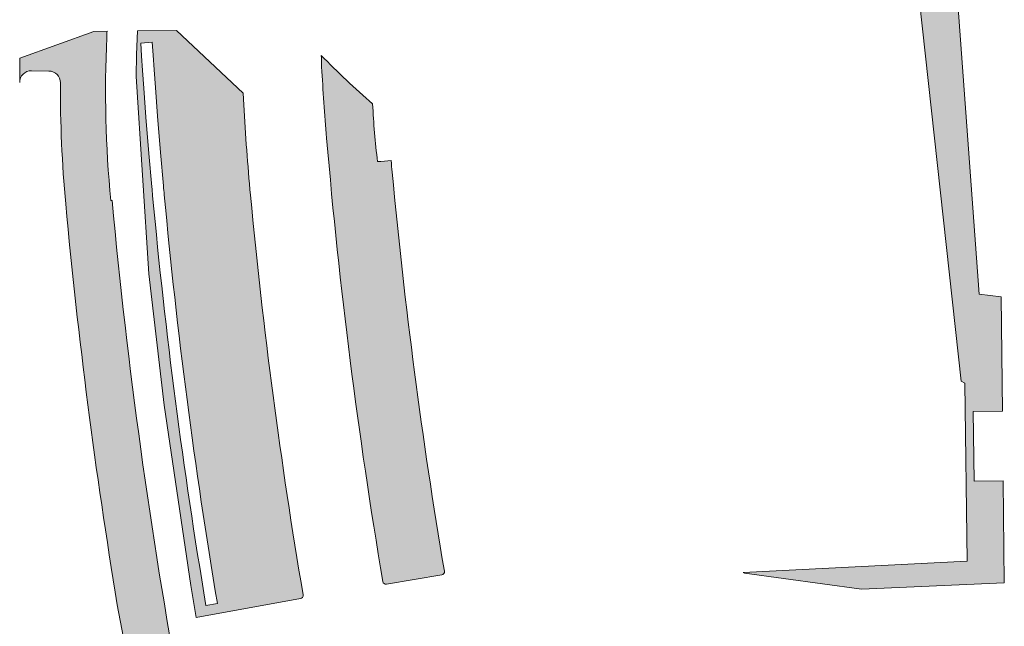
# Model space of a CAD drawing. Header units: metres. Extents: x 0 to 168310, y 0 to 462960.
# Tile 533 of 594: x 167361 to 167445, y 462812 to 462864. Entities that reach past the tile are written whole.
import ezdxf

# ---------------------------------------------------------------- set-up
doc = ezdxf.new("R2010")
doc.units = ezdxf.units.M
doc.header["$LTSCALE"] = 0.2
for name, color, linetype, lineweight in [('B_WE_GR_GRAS_BRM_RVA kruidenmengsel 2_B102-A', 141, 'Continuous', 18), ('B_WE_GR_GRAS_BRM_RVA kruidenmengsel 2_B102-G', 141, 'Continuous', 18), ('B_WE_GR_GRAS_BRM_RVA kruidenmengsel Barneveld_B116-A', 83, 'Continuous', 18), ('B_WE_GR_GRAS_BRM_RVA kruidenmengsel Barneveld_B116-G', 83, 'Continuous', 18)]:
    doc.layers.add(name, color=color, linetype=linetype, lineweight=lineweight)

msp = doc.modelspace()

# ---------------------------------------------------------------- hatches: boundary and pattern name
at = {"layer": 'B_WE_GR_GRAS_BRM_RVA kruidenmengsel 2_B102-A'}
h = msp.add_hatch(color=256, dxfattribs=at)
h.dxf.hatch_style = 1
edge = h.paths.add_edge_path()
edge.add_line((167403.3613933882, 462730.4971311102), (167403.2467600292, 462730.4616460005))
edge.add_arc((167365.1038141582, 462718.6543795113), 39.92863460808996, 17.20007181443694, 38.79665614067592)
edge.add_line((167396.2231751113, 462743.6719980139), (167391.3586081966, 462749.9571404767))
edge.add_arc((167425.0463044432, 462776.0644264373), 42.61984583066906, 196.1329053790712, 217.7749631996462, ccw=False)
edge.add_line((167384.104839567, 462764.2218037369), (167384.2201139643, 462764.2551476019))
edge.add_arc((167844.7621299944, 462892.7780064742), 478.1391782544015, 185.2871790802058, 195.5927538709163, ccw=False)
edge.add_line((167368.6572700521, 462848.7185452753), (167368.5377859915, 462848.7074228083))
edge.add_arc((167470.7183247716, 462858.2191487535), 102.6222950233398, 177.4932978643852, 185.318192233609, ccw=False)
edge.add_arc((167500.1186445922, 462856.6350850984), 132.0640963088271, 177.1343638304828, 177.3645801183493, ccw=False)
edge.add_line((167368.2196916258, 462863.2374892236), (167367.0969910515, 462863.2226063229))
edge.add_line((167367.0969910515, 462863.2226063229), (167360.7178536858, 462860.9212327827))
edge.add_line((167360.7178536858, 462860.9212327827), (167360.7178536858, 462858.8412638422))
edge.add_arc((167361.7178370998, 462858.8470233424), 1.000000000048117, 89.14434642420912, 180.3299968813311, ccw=False)
edge.add_line((167361.7327705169, 462859.8469118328), (167363.232667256, 462859.8245107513))
edge.add_arc((167363.2177338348, 462858.824622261), 1.000000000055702, -0.31747484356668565, 89.14434618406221, ccw=False)
edge.add_arc((167470.9153255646, 462858.2278655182), 106.6992450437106, 179.6825249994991, 185.2750612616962)
edge.add_arc((167845.0207559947, 462892.8137401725), 482.3999974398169, 185.2804297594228, 189.4027623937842)
edge.add_line((167369.1021469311, 462814.0023509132), (167369.8809998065, 462809.8193450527))
edge.add_line((167369.8809998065, 462809.8193450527), (167375.2247343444, 462783.9972721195))
edge.add_arc((167420.7599111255, 462793.4205239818), 46.50000000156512, 191.6920005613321, 206.4892513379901)
edge.add_arc((167340.2082864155, 462753.2778315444), 43.49999999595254, 8.579697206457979, 26.489251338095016, ccw=False)
edge.add_arc((166927.7759245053, 462691.0527815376), 460.5999999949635, 5.065192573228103, 8.579697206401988, ccw=False)
edge.add_line((167386.5772286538, 462731.7187784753), (167386.8821470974, 462728.2786321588))
edge.add_arc((167388.874336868, 462728.4552105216), 2.000000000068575, 185.0651925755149, 299.6753942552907)
edge.add_line((167389.8645080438, 462726.7175221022), (167397.7613574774, 462731.2173119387))
edge.add_arc((167399.2466142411, 462728.6107793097), 2.999999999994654, 16.719249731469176, 119.6753942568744, ccw=False)
edge.add_arc((167215.8421051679, 462673.5196180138), 194.5000000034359, 5.203270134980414, 16.71924973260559, ccw=False)
edge.add_line((167409.540614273, 462691.1587101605), (167409.7569470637, 462686.4263899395))
edge.add_line((167409.7569470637, 462686.4263899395), (167409.4201581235, 462682.2425752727))
edge.add_line((167409.4201581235, 462682.2425752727), (167409.466, 462676.2319999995))
edge.add_line((167409.466, 462676.2319999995), (167409.263, 462663.4920000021))
edge.add_line((167409.263, 462663.4920000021), (167409.263, 462662.1450031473))
edge.add_line((167409.263, 462662.1450031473), (167411.8168008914, 462662.1450031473))
edge.add_line((167411.8168008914, 462662.1450031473), (167411.8215258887, 462664.1510059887))
edge.add_line((167411.8215258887, 462664.1510059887), (167411.8725573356, 462666.1503548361))
edge.add_arc((167209.9344929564, 462672.1762323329), 202.0279511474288, 358.2907881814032, 376.7787890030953)
at = {"layer": 'B_WE_GR_GRAS_BRM_RVA kruidenmengsel 2_B102-A', "transparency": 33554687}
h = msp.add_hatch(color=256, dxfattribs=at)
h.dxf.hatch_style = 1
edge = h.paths.add_edge_path(flags=16)
edge.add_arc((167470.7160292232, 462858.2192378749), 98.00000000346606, 184.8353864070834, 185.2804674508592)
edge.add_arc((167845.0207585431, 462892.8137404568), 473.9000000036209, 185.2804674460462, 189.5595514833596)
edge.add_line((167377.7015598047, 462814.1119203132), (167376.7155163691, 462813.945431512))
edge.add_arc((167845.0207585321, 462892.8137404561), 474.8999999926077, 185.2804674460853, 189.5596024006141, ccw=False)
edge.add_arc((167470.7160292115, 462858.2192378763), 98.99999999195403, 184.8365002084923, 185.2804674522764, ccw=False)
edge.add_line((167372.0685335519, 462849.8722864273), (167371.8143876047, 462852.7452132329))
edge.add_line((167371.8143876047, 462852.7452132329), (167371.5603162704, 462855.8683443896))
edge.add_line((167371.5603162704, 462855.8683443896), (167371.3734375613, 462858.346890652))
edge.add_line((167371.3734375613, 462858.346890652), (167371.2650946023, 462859.8695866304))
edge.add_line((167371.2650946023, 462859.8695866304), (167371.1797627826, 462861.1205681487))
edge.add_line((167371.1797627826, 462861.1205681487), (167371.1078176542, 462862.2238432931))
edge.add_line((167371.1078176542, 462862.2238432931), (167372.1056982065, 462862.2889155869))
edge.add_line((167372.1056982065, 462862.2889155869), (167372.1775461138, 462861.1871313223))
edge.add_line((167372.1775461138, 462861.1871313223), (167372.2626766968, 462859.939099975))
edge.add_line((167372.2626766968, 462859.939099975), (167372.370765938, 462858.4199698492))
edge.add_line((167372.370765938, 462858.4199698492), (167372.5572634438, 462855.9464794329))
edge.add_line((167372.5572634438, 462855.9464794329), (167372.8108086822, 462852.8298152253))
edge.add_line((167372.8108086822, 462852.8298152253), (167373.0648122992, 462849.9584973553))
edge = h.paths.add_edge_path()
edge.add_arc((167384.7857654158, 462814.800978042), 0.2749999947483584, 279.5837331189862, 369.6205556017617)
edge.add_arc((167845.0207585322, 462892.8137405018), 466.5250000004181, 185.3677816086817, 189.6205545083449, ccw=False)
edge.add_arc((167567.3332660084, 462866.8606852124), 187.6274251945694, 183.0364755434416, 185.4099220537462, ccw=False)
edge.add_line((167379.9692670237, 462856.9217431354), (167379.9124876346, 462857.9206840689))
edge.add_line((167379.9124876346, 462857.9206840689), (167374.182925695, 462863.3165398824))
edge.add_line((167374.182925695, 462863.3165398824), (167370.8437767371, 462863.2722749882))
edge.add_line((167370.8437767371, 462863.2722749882), (167370.762007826, 462861.2513776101))
edge.add_line((167370.762007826, 462861.2513776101), (167370.7225170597, 462859.3583276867))
edge.add_line((167370.7225170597, 462859.3583276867), (167371.7970312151, 462842.4129043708))
edge.add_line((167371.7970312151, 462842.4129043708), (167373.1349952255, 462831.1300234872))
edge.add_line((167373.1349952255, 462831.1300234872), (167375.4166098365, 462815.65854949))
edge.add_line((167375.4166098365, 462815.65854949), (167375.8766046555, 462812.9113295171))
edge.add_line((167375.8766046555, 462812.9113295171), (167384.8315498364, 462814.5298161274))
h = msp.add_hatch(color=256, dxfattribs=at)
h.dxf.hatch_style = 1
edge = h.paths.add_edge_path()
edge.add_arc((167592.6253204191, 462871.4583439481), 206.2827237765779, 183.1358583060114, 184.8363145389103)
edge.add_arc((167850.7833955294, 462893.5446677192), 465.3838070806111, 184.8661739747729, 189.5913029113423)
edge.add_arc((167392.181092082, 462816.0496442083), 0.2800000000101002, 189.6211557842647, 279.583732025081)
edge.add_line((167392.2277089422, 462815.7735520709), (167396.9607180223, 462816.5726984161))
edge.add_arc((167396.9141011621, 462816.8487905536), 0.2800000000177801, 279.5837320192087, 369.6215510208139)
edge.add_arc((167844.0860456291, 462892.674040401), 453.2750864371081, 185.2568726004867, 189.6238885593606, ccw=False)
edge.add_arc((167405.7300170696, 462852.9145971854), 13.13239983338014, 183.3794011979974, 187.746417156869, ccw=False)
edge.add_arc((167390.8239189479, 462867.4562758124), 15.4208068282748, 272.3231733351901, 276.69018929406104, ccw=False)
edge.add_arc((167456.2175014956, 462860.0081319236), 65.25579053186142, 182.6394487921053, 187.0064647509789, ccw=False)
edge.add_arc((167443.4873751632, 462917.1383300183), 79.79930563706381, 224.5345597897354, 228.9015757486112, ccw=False)
edge.add_arc((167373.539956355, 462860.0533483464), 13.1120761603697, 0.526821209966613, 4.893837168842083, ccw=False)
at = {"layer": 'B_WE_GR_GRAS_BRM_RVA kruidenmengsel Barneveld_B116-A', "transparency": 33554687}
h = msp.add_hatch(color=256, dxfattribs=at)
h.dxf.hatch_style = 1
h.paths.add_polyline_path([(167440.5288646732, 462875.7674730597), (167440.5211081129, 462875.7627095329), (167440.4905250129, 462875.7437809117), (167440.4598814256, 462875.724667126), (167440.4291767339, 462875.705366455), (167440.3984102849, 462875.6858771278), (167440.3675814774, 462875.6661974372), (167440.3366896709, 462875.6463256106), (167440.3057342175, 462875.6262599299), (167440.2747144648, 462875.605998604), (167440.2436298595, 462875.5855399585), (167440.2124796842, 462875.5648821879), (167440.1812633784, 462875.5440235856), (167440.149980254, 462875.5229623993), (167440.1186296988, 462875.5016968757), (167440.087211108, 462875.4802252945), (167440.0557238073, 462875.458545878), (167440.0241671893, 462875.4366569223), (167439.9925406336, 462875.4145566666), (167439.9608434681, 462875.3922433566), (167439.9290751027, 462875.3697152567), (167439.8972348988, 462875.3469706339), (167439.865322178, 462875.3240077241), (167439.8333363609, 462875.3008248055), (167439.8012768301, 462875.277420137), (167439.7691428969, 462875.2537919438), (167439.7369339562, 462875.2299384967), (167439.7046494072, 462875.2058580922), (167439.6722885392, 462875.1815488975), (167439.6398508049, 462875.1570092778), (167439.6073355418, 462875.1322374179), (167439.5747420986, 462875.1072316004), (167439.5420698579, 462875.081990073), (167439.5093181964, 462875.0565110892), (167439.4764864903, 462875.0307929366), (167439.4435740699, 462875.0048338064), (167439.4105803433, 462874.9786320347), (167439.3775046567, 462874.9521858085), (167439.3443463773, 462874.9254934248), (167439.3111048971, 462874.8985531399), (167439.277779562, 462874.8713631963), (167439.2443697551, 462874.8439218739), (167439.2108748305, 462874.8162273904), (167439.1772941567, 462874.7882780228), (167439.1436271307, 462874.7600720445), (167439.1098730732, 462874.7316076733), (167439.0760313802, 462874.7028832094), (167439.0421014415, 462874.6738969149), (167439.0080825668, 462874.6446469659), (167438.9739741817, 462874.6151316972), (167438.9397756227, 462874.5853493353), (167438.9054862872, 462874.5552981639), (167438.8711054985, 462874.5249764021), (167438.836632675, 462874.4943823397), (167438.8020671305, 462874.4635141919), (167438.7674083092, 462874.4323702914), (167438.7326554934, 462874.4009487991), (167438.6978081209, 462874.36924804), (167438.6628655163, 462874.3372662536), (167438.6278270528, 462874.3050016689), (167438.5926921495, 462874.2724525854), (167438.5574601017, 462874.2396172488), (167438.5221303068, 462874.2064938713), (167438.4867021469, 462874.1730807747), (167438.4511749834, 462874.1393761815), (167438.4155481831, 462874.10537835), (167438.3798211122, 462874.0710855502), (167438.3439931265, 462874.0364960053), (167438.3080636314, 462874.0016080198), (167438.2720319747, 462873.9664198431), (167438.2358975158, 462873.9309296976), (167438.1996596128, 462873.8951358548), (167438.1633176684, 462873.8590365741), (167438.1268710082, 462873.8226300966), (167438.0903190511, 462873.7859147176), (167438.0536611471, 462873.7488886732), (167438.0168966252, 462873.7115501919), (167437.9800249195, 462873.6738975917), (167437.9430453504, 462873.6359290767), (167437.9059572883, 462873.5976429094), (167437.8687601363, 462873.5590373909), (167437.8314532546, 462873.5201107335), (167437.7940359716, 462873.4808612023), (167437.7565077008, 462873.4412870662), (167437.7188677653, 462873.4013865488), (167437.6811155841, 462873.3611579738), (167437.6432504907, 462873.320599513), (167437.6052718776, 462873.2797094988), (167437.5671790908, 462873.2384861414), (167437.5289715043, 462873.1969277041), (167437.49064849, 462873.1550324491), (167437.4522094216, 462873.1127986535), (167437.413653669, 462873.0702245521), (167437.374980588, 462873.0273084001), (167437.3361895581, 462872.9840484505), (167437.2972799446, 462872.9404429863), (167437.2582510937, 462872.8964902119), (167437.2191024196, 462872.8521884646), (167441.5856388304, 462833.1937377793), (167441.9026962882, 462833.0173918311), (167442.0757215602, 462817.7611592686), (167422.86222574, 462816.7632946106), (167422.9673080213, 462816.7278636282), (167433.0221613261, 462815.3429953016), (167445.2786034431, 462815.8756822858), (167445.1792250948, 462824.6382126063), (167442.6793858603, 462824.609861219), (167442.6113425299, 462830.6094753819), (167445.1111817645, 462830.6378267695), (167444.9999592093, 462840.4447015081), (167443.1331187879, 462840.6816009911)])

# ---------------------------------------------------------------- linework, layer by layer
at = {"layer": 'B_WE_GR_GRAS_BRM_RVA kruidenmengsel 2_B102-G', "flags": 128}
msp.add_lwpolyline([(167384.2201139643, 462764.2551476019, -0.04499688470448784), (167368.6572700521, 462848.7185452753), (167368.5377859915, 462848.7074228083, -0.03415581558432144), (167368.1942277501, 462862.707463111, -0.001004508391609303), (167368.2196916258, 462863.2374892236), (167367.0969910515, 462863.2226063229), (167360.7178536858, 462860.9212327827), (167360.7178536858, 462858.8412638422, -0.4202876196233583), (167361.7327705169, 462859.8469118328), (167363.232667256, 462859.8245107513, -0.4114650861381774), (167364.2177184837, 462858.819081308, 0.0244068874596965), (167364.6679721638, 462848.4182381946, 0.01798900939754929), (167369.1021469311, 462814.0023509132), (167369.8809998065, 462809.8193450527)], format="xyb", dxfattribs=at)
at = {"layer": 'B_WE_GR_GRAS_BRM_RVA kruidenmengsel 2_B102-G'}
for points in [[(167384.8315498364, 462814.5298161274, 0.4144018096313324), (167385.05689785, 462814.8469367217, -0.01855835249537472), (167380.5415985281, 462849.1710372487, -0.01035648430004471), (167379.9692670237, 462856.9217431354), (167379.9124876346, 462857.9206840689), (167374.182925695, 462863.3165398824), (167370.8437767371, 462863.2722749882), (167370.762007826, 462861.2513776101), (167370.7225170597, 462859.3583276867), (167371.7970312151, 462842.4129043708), (167373.1349952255, 462831.1300234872), (167375.4166098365, 462815.65854949), (167375.8766046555, 462812.9113295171)], [(167373.0648122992, 462849.9584973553, 0.001942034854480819), (167373.131928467, 462849.2001869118, 0.01867319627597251), (167377.7015598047, 462814.1119203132), (167376.7155163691, 462813.945431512, -0.01867341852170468), (167372.1361723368, 462849.1081557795, -0.00193717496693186), (167372.0685335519, 462849.8722864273), (167371.8143876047, 462852.7452132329), (167371.5603162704, 462855.8683443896), (167371.3734375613, 462858.346890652), (167371.2650946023, 462859.8695866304), (167371.1797627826, 462861.1205681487), (167371.1078176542, 462862.2238432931), (167372.1056982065, 462862.2889155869), (167372.1775461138, 462861.1871313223), (167372.2626766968, 462859.939099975), (167372.370765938, 462858.4199698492), (167372.5572634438, 462855.9464794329), (167372.8108086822, 462852.8298152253)], [(167386.6514782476, 462860.1739091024, 0.007419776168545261), (167387.0770408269, 462854.0667688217, 0.02062018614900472), (167391.9050304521, 462816.0028470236, 0.414022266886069), (167392.2277089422, 462815.7735520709), (167396.9607180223, 462816.5726984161, 0.4144069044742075), (167397.1901624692, 462816.8955896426, -0.01905700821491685), (167392.7174592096, 462851.1444945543, -0.0190570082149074), (167392.6204533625, 462852.1404752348, -0.01905700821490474), (167391.4490154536, 462852.0481436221, -0.01905700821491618), (167391.0309408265, 462857.0030518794, -0.0190570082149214), (167386.6042321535, 462861.1719363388, -0.01905700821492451)]]:
    msp.add_lwpolyline(points, format="xyb", close=True, dxfattribs=at)
at = {"layer": 'B_WE_GR_GRAS_BRM_RVA kruidenmengsel Barneveld_B116-G', "flags": 128}
msp.add_lwpolyline([(167437.2191024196, 462872.8521884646), (167441.5856388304, 462833.1937377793), (167441.9026962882, 462833.0173918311), (167442.0757215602, 462817.7611592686), (167422.86222574, 462816.7632946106), (167422.9673080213, 462816.7278636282), (167433.0221613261, 462815.3429953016), (167445.2786034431, 462815.8756822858), (167445.1792250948, 462824.6382126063), (167442.6793858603, 462824.609861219), (167442.6113425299, 462830.6094753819), (167445.1111817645, 462830.6378267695), (167444.9999592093, 462840.4447015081), (167443.1331187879, 462840.6816009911), (167440.5288646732, 462875.7674730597)], dxfattribs=at)

doc.saveas('drawing.dxf')
